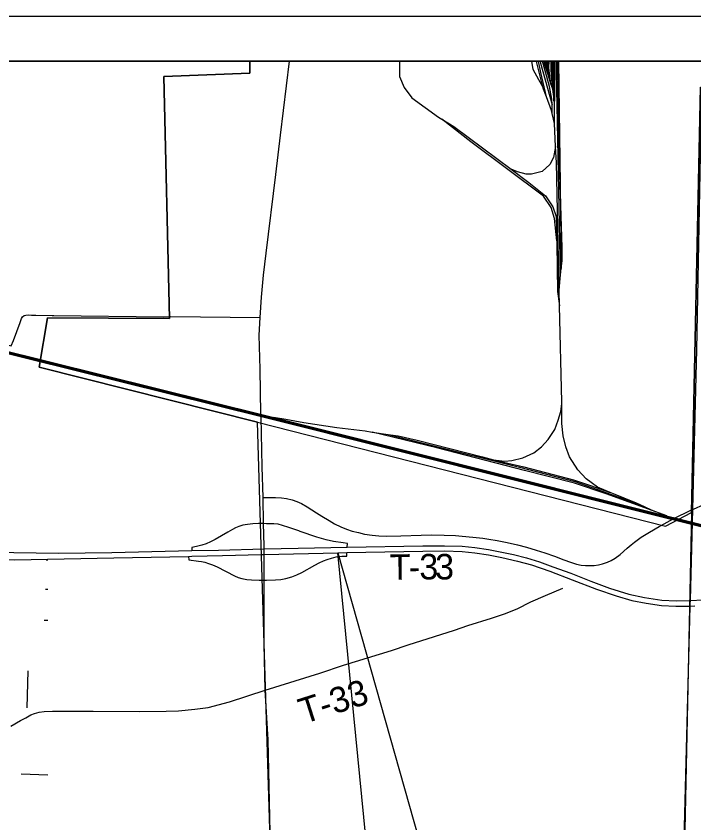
# Model space of a CAD drawing. Extents: x 0 to 34, y 0 to 22.
# Drawn here: x 11.47 to 12.978, y 8.768 to 10.565 of the extents above; entities that cross this region are included whole.
import ezdxf

# ---------------------------------------------------------------- set-up
doc = ezdxf.new("R2010")
doc.units = 0
for name, color, linetype in [('GM_X_City_Street', 7, 'Continuous'), ('GM_X_Corporation', 7, 'Continuous'), ('GM_X_County_Road', 7, 'Continuous'), ('GM_X_Interchange_Ramps', 7, 'Continuous'), ('GM_X_Rail_Line', 7, 'Continuous'), ('GM_X_State_Route', 7, 'Continuous'), ('GM_X_Township_Road', 7, 'Continuous'), ('GM_X_Township_Road_Text', 7, 'Continuous'), ('SH_Cut_Line', 7, 'Continuous'), ('SH_Data', 7, 'Continuous'), ('SH_Text', 7, 'Continuous')]:
    doc.layers.add(name, color=color, linetype=linetype)

msp = doc.modelspace()

# ---------------------------------------------------------------- linework, layer by layer
at = {"layer": 'GM_X_City_Street'}
for p, q in [((11.5364, 9.3535), (11.5404, 9.3535)), ((11.5349, 9.2884), (11.5404, 9.2884)), ((11.5323, 9.2196), (11.5404, 9.2197)), ((11.4943, 9.0239), (11.4963, 9.1064)), ((11.481, 8.877), (11.5404, 8.8752))]:
    msp.add_line(p, q, dxfattribs=at)
at = {"layer": 'GM_X_Corporation'}
for points in [[(12.0462, 8.3651), (12.0135, 9.4352), (12.0067, 9.6607), (11.5211, 9.7826), (11.5392, 9.8926), (11.8108, 9.8914), (11.7983, 10.4305), (11.9902, 10.4375), (11.9896, 10.4647), (7.3135, 10.4647)], [(12.9927, 10.4066), (12.9728, 9.4593), (12.9564, 8.6818), (13.0041, 8.7033)]]:
    msp.add_lwpolyline(points, dxfattribs=at)
msp.add_lwpolyline([(14.1135, 10.1047), (14.1135, 10.4647), (11.9896, 10.4647), (11.9902, 10.4375), (11.7983, 10.4305), (11.8108, 9.8914), (11.5392, 9.8926), (11.5211, 9.7826), (12.0067, 9.6607), (12.9148, 9.4291), (12.9728, 9.4593), (12.9927, 10.4066), (13.606, 10.4076), (13.6021, 10.2777), (13.6177, 10.1659), (13.6438, 10.0496), (13.6816, 9.9572), (13.6987, 9.9173), (13.7275, 9.9315), (13.7966, 9.9333), (13.8002, 10.1009)], close=True, dxfattribs=at)
at = {"layer": 'GM_X_County_Road'}
for p, q in [((11.8129, 9.8957), (12.013, 9.8935)), ((12.0219, 9.1706), (12.0217, 9.3086))]:
    msp.add_line(p, q, dxfattribs=at)
for points in [[(12.0146, 9.6789), (12.0128, 9.7784), (12.0108, 9.8542), (12.013, 9.8935), (12.0157, 9.9387), (12.0206, 9.9876), (12.0265, 10.0365), (12.0477, 10.2123), (12.0583, 10.2993), (12.0781, 10.4647)], [(10.902, 9.9729), (10.9315, 9.9638), (11.0075, 9.9439), (11.1043, 9.9193), (11.1751, 9.9018), (11.3776, 9.8519), (11.4209, 9.8404), (11.4583, 9.8308), (11.4637, 9.8421), (11.4784, 9.8822), (11.4819, 9.8915), (11.4838, 9.8954), (11.4875, 9.8977), (11.4912, 9.8986), (11.4971, 9.8994), (11.5037, 9.8991)], [(11.5037, 9.8991), (11.5133, 9.8989), (11.5495, 9.8981), (11.5534, 9.8981)], [(11.5534, 9.8981), (11.798, 9.8952), (11.8109, 9.8957), (11.8129, 9.8957)], [(12.0175, 9.5612), (12.0147, 9.672), (12.0146, 9.6789)], [(12.0215, 9.3853), (12.0205, 9.4348), (12.0192, 9.4926), (12.0175, 9.5612)], [(12.0217, 9.3086), (12.0218, 9.3657), (12.0216, 9.3783), (12.0215, 9.3853)], [(12.0238, 9.0638), (12.022, 9.1664), (12.0219, 9.1706)], [(12.0463, 8.2153), (12.0443, 8.3007), (12.0431, 8.3673), (12.0305, 8.953), (12.0238, 9.0638)]]:
    msp.add_lwpolyline(points, dxfattribs=at)
at = {"layer": 'GM_X_Interchange_Ramps'}
for points in [[(12.0092, 9.4344), (11.9967, 9.4338), (11.9848, 9.4329), (11.9745, 9.4308), (11.9656, 9.4283), (11.9578, 9.425), (11.9513, 9.4214), (11.941, 9.4156), (11.9126, 9.3994), (11.9025, 9.3937), (11.8927, 9.3898), (11.883, 9.3863), (11.8708, 9.3834), (11.8606, 9.3814), (11.8606, 9.3743)], [(12.0205, 9.4348), (12.0138, 9.4347), (12.0092, 9.4344)], [(12.1022, 9.4171), (12.0992, 9.4182), (12.0766, 9.4258), (12.0626, 9.4305), (12.0528, 9.433), (12.0433, 9.4337), (12.0266, 9.4342), (12.0205, 9.4348)], [(12.2063, 9.3819), (12.2069, 9.3902), (12.1979, 9.3915), (12.1763, 9.3947), (12.1597, 9.3984), (12.1391, 9.404), (12.1022, 9.4171)], [(11.8536, 9.3616), (11.8541, 9.3536), (11.8757, 9.3511), (11.8821, 9.3501), (11.8894, 9.3484), (11.8981, 9.3458), (11.9069, 9.3427), (11.917, 9.3383), (11.9557, 9.3183), (11.9639, 9.3146), (11.9721, 9.312), (11.983, 9.3098), (11.9937, 9.3091), (12.0104, 9.3085)], [(12.0217, 9.3086), (12.0266, 9.3086), (12.0471, 9.3093), (12.0586, 9.3104), (12.0701, 9.3125), (12.0832, 9.316), (12.0945, 9.3201), (12.1059, 9.3255), (12.1344, 9.3422), (12.1443, 9.3471), (12.1535, 9.3516), (12.1623, 9.3549), (12.1719, 9.3579), (12.182, 9.3602), (12.1945, 9.3617), (12.2057, 9.3622), (12.2061, 9.3701)], [(12.0104, 9.3085), (12.0152, 9.3083), (12.0217, 9.3086)]]:
    msp.add_lwpolyline(points, dxfattribs=at)
at = {"layer": 'GM_X_Rail_Line'}
for p, q in [((12.6465, 10.4567), (12.6466, 10.4647)), ((12.6487, 10.4499), (12.6465, 10.4567)), ((12.6487, 10.4499), (12.649, 10.4647)), ((12.6631, 10.4647), (12.6634, 10.4044)), ((12.6654, 10.4647), (12.6658, 10.3913)), ((12.6678, 10.4647), (12.6683, 10.3754)), ((12.6766, 10.4647), (12.6805, 10.1896)), ((12.6524, 10.4384), (12.6487, 10.4499)), ((12.6563, 10.4264), (12.6524, 10.4384)), ((12.6635, 10.4042), (12.6602, 10.4143)), ((12.6635, 10.4042), (12.6634, 10.4044)), ((12.6683, 10.3754), (12.6658, 10.3913)), ((12.6658, 10.3913), (12.6659, 10.3754)), ((12.6631, 10.3481), (12.6627, 10.3671)), ((12.6681, 10.3259), (12.6683, 10.3754)), ((12.6681, 10.3259), (12.6631, 10.3481)), ((12.6706, 10.2743), (12.6681, 10.3259)), ((12.6805, 10.1896), (12.6831, 10.0025)), ((12.6816, 9.9889), (12.6831, 10.0025)), ((12.6792, 9.9198), (12.6785, 9.9538)), ((12.2623, 9.6385), (12.2981, 9.6331)), ((12.9177, 9.4515), (12.8936, 9.461))]:
    msp.add_line(p, q, dxfattribs=at)
for points in [[(8.873, 10.4647), (9.6892, 10.2593), (10.5917, 10.0331), (11.1811, 9.8802), (12.0186, 9.6724), (12.8863, 9.4545), (13.1526, 9.3886), (13.8266, 9.2172), (14.1135, 9.147)], [(8.8821, 10.4647), (9.6898, 10.2615), (10.5923, 10.0354), (11.1817, 9.8825), (12.0192, 9.6747), (12.8869, 9.4568), (13.1532, 9.3908), (13.8271, 9.2194), (14.1135, 9.1494)], [(12.3235, 10.4647), (12.323, 10.4604), (12.3228, 10.4306), (12.3331, 10.406), (12.3501, 10.383), (12.4098, 10.3394), (12.4172, 10.335)], [(12.6424, 10.407), (12.6329, 10.423), (12.6205, 10.4455), (12.6174, 10.4647)], [(12.6424, 10.407), (12.6285, 10.4605), (12.6282, 10.4647)], [(12.6501, 10.3849), (12.6375, 10.4394), (12.6325, 10.4647)], [(12.636, 10.4647), (12.6365, 10.4603), (12.6627, 10.3671)], [(12.6627, 10.3671), (12.6624, 10.38), (12.6567, 10.4083), (12.6413, 10.4647)], [(12.6465, 10.4567), (12.6458, 10.4588), (12.6449, 10.4647)], [(12.6524, 10.4384), (12.651, 10.4493), (12.6513, 10.4647)], [(12.6563, 10.4264), (12.6534, 10.4494), (12.6536, 10.4647)], [(12.6602, 10.4143), (12.6557, 10.4496), (12.656, 10.4647)], [(12.6634, 10.4044), (12.6604, 10.4453), (12.6603, 10.4647)], [(12.6816, 9.9889), (12.6723, 10.4407), (12.6721, 10.4647)], [(12.6805, 10.1896), (12.6771, 10.2949), (12.6757, 10.4647)], [(12.6602, 10.4143), (12.657, 10.4241), (12.6563, 10.4264)], [(9.1167, 10.404), (9.1537, 10.3972), (9.6904, 10.2638), (10.5928, 10.0376), (11.1823, 9.8847), (12.0197, 9.6769), (12.8874, 9.459), (13.1538, 9.3931), (13.8277, 9.2217), (14.1135, 9.1518)], [(12.6501, 10.3849), (12.6437, 10.4017), (12.6424, 10.407)], [(12.6658, 10.3913), (12.6642, 10.4017), (12.6635, 10.4042)], [(12.6631, 10.3481), (12.6616, 10.3547), (12.6501, 10.3849)], [(12.6729, 10.0644), (12.6677, 10.1139), (12.6605, 10.1388), (12.6438, 10.1637), (12.4816, 10.2851), (12.4172, 10.335)], [(12.4172, 10.335), (12.4442, 10.3192), (12.5714, 10.2239)], [(12.6706, 10.2743), (12.6658, 10.2502), (12.6578, 10.2342), (12.6405, 10.2188), (12.6168, 10.2129), (12.6047, 10.2125), (12.5859, 10.218), (12.5714, 10.2239)], [(12.6785, 9.9538), (12.6723, 10.2378), (12.6706, 10.2743)], [(12.5714, 10.2239), (12.6109, 10.1944), (12.6481, 10.1643), (12.6645, 10.1397), (12.6714, 10.1185), (12.6729, 10.0644)], [(12.6831, 10.0025), (12.685, 10.0195), (12.6849, 10.0493), (12.6805, 10.1896)], [(12.6729, 10.0644), (12.6731, 10.0573), (12.6746, 9.9518), (12.6792, 9.9198)], [(12.6785, 9.9538), (12.6806, 9.9801), (12.6816, 9.9889)], [(12.6841, 9.7022), (12.6841, 9.7056), (12.6792, 9.9198)], [(12.5324, 9.5769), (12.5577, 9.5738), (12.5731, 9.5749), (12.5975, 9.5811), (12.6218, 9.5924), (12.6388, 9.6055), (12.6538, 9.6218), (12.6687, 9.6444), (12.6765, 9.6651), (12.6823, 9.6843), (12.6841, 9.7022)], [(12.7918, 9.5037), (12.7639, 9.5155), (12.7384, 9.5342), (12.7203, 9.5546), (12.7017, 9.5836), (12.6935, 9.6057), (12.6875, 9.6303), (12.6844, 9.6574), (12.6841, 9.7022)], [(12.0423, 9.6713), (12.0699, 9.6671), (12.1097, 9.6598), (12.1835, 9.6487), (12.2465, 9.6409), (12.2623, 9.6385)], [(12.8936, 9.461), (12.7831, 9.5007), (12.7126, 9.5245), (12.6011, 9.5526), (12.4064, 9.6033), (12.2623, 9.6385)], [(12.2981, 9.6331), (12.3817, 9.6125), (12.59, 9.56), (12.713, 9.5282), (12.7634, 9.5104), (12.8587, 9.4765)], [(12.2981, 9.6331), (12.3198, 9.6298), (12.3626, 9.6205), (12.5075, 9.5832), (12.5324, 9.5769)], [(12.5324, 9.5769), (12.5382, 9.5754), (12.6, 9.5606), (12.7104, 9.5322), (12.7478, 9.5196), (12.7918, 9.5037)], [(12.8587, 9.4765), (12.8509, 9.4801), (12.7992, 9.5006), (12.7918, 9.5037)], [(12.8936, 9.461), (12.8826, 9.4654), (12.8587, 9.4765)]]:
    msp.add_lwpolyline(points, dxfattribs=at)
msp.add_lwpolyline([(14.1135, 5.8645), (14.1135, 10.4074), (12.9952, 10.4123), (12.9843, 9.8218), (12.975, 9.4666), (12.9697, 9.2637), (12.9695, 9.2552), (12.9694, 9.2509), (12.9542, 8.6724), (12.9304, 7.7644), (12.9222, 7.4711), (12.9186, 7.3231), (12.9183, 7.3117), (12.9181, 7.3048), (12.8807, 5.8723), (13.2678, 5.8695), (13.384, 5.8688), (13.5036, 5.8681)], close=True, dxfattribs=at)
at = {"layer": 'GM_X_State_Route'}
for points in [[(11.8606, 9.3743), (11.9201, 9.3757), (12.0216, 9.3783), (12.0977, 9.3796), (12.2063, 9.3819)], [(12.2063, 9.3819), (12.3751, 9.3854), (12.4231, 9.3854), (12.4624, 9.384), (12.4908, 9.3815), (12.5212, 9.377), (12.5507, 9.371), (12.5764, 9.3658), (12.6055, 9.3584), (12.6343, 9.3497), (12.6646, 9.3383), (12.7041, 9.3238), (12.7492, 9.3064), (12.7901, 9.2909), (12.8334, 9.2775), (12.8681, 9.2702), (12.9067, 9.2643), (12.9385, 9.2624), (12.9681, 9.263), (12.9699, 9.2631), (12.9988, 9.2649)], [(10.8998, 9.3606), (10.9068, 9.3605), (11.024, 9.3592), (11.1544, 9.3576), (11.2517, 9.3564), (11.3026, 9.3557), (11.3789, 9.3549), (11.466, 9.3541), (11.6874, 9.3586), (11.8536, 9.3616), (11.8607, 9.3617), (11.929, 9.3638), (12.0148, 9.3655)], [(10.9061, 9.3763), (10.9067, 9.3763), (11.0227, 9.3749), (11.1532, 9.3734), (11.2505, 9.3722), (11.3013, 9.3715), (11.3046, 9.3714), (11.3776, 9.3706), (11.4648, 9.3699), (11.5638, 9.3685), (11.6824, 9.3704), (11.8606, 9.3743)], [(12.0148, 9.3655), (12.0218, 9.3657), (12.186, 9.3696)], [(12.186, 9.3696), (12.2061, 9.3701), (12.3749, 9.3735), (12.4229, 9.3736), (12.4622, 9.3722), (12.4906, 9.3697), (12.521, 9.3652), (12.5505, 9.3592), (12.5859, 9.3506), (12.6168, 9.3424), (12.6578, 9.3286), (12.7076, 9.309), (12.7616, 9.2886), (12.8053, 9.2734), (12.8398, 9.2636), (12.8718, 9.257), (12.9065, 9.2525), (12.9383, 9.2505), (12.9696, 9.2504), (12.9806, 9.2514)]]:
    msp.add_lwpolyline(points, dxfattribs=at)
at = {"layer": 'GM_X_Township_Road'}
for points in [[(12.0192, 9.4926), (12.032, 9.4929), (12.0472, 9.493), (12.0601, 9.492), (12.0713, 9.4903), (12.084, 9.4872), (12.0948, 9.4835), (12.1048, 9.4791), (12.1176, 9.472), (12.138, 9.4588), (12.1504, 9.4509), (12.1661, 9.4412), (12.1785, 9.434), (12.1921, 9.4277), (12.2052, 9.4225), (12.2174, 9.418), (12.2319, 9.4144), (12.2449, 9.411), (12.2621, 9.4087), (12.2773, 9.4073), (12.2934, 9.4065), (12.3258, 9.4075), (12.3715, 9.4089), (12.3932, 9.4095), (12.4225, 9.4091), (12.4476, 9.4078), (12.4624, 9.4068), (12.4859, 9.4046), (12.5086, 9.402), (12.5222, 9.4), (12.5404, 9.3969), (12.5626, 9.3924), (12.5853, 9.3869), (12.6057, 9.3818), (12.6272, 9.3756), (12.6466, 9.3695), (12.6677, 9.3619), (12.6887, 9.3542), (12.7034, 9.3487), (12.717, 9.3442), (12.7272, 9.3421), (12.7368, 9.341), (12.7453, 9.3409), (12.7562, 9.3414), (12.7662, 9.343), (12.7747, 9.345), (12.7857, 9.3486), (12.7941, 9.3525), (12.8033, 9.3579), (12.8139, 9.3659), (12.83, 9.3798), (12.8388, 9.387)], [(12.9771, 9.4669), (13.0001, 9.4774)], [(12.9058, 9.4305), (12.9185, 9.4377), (12.9324, 9.4455), (12.973, 9.465), (12.9752, 9.4661), (12.9771, 9.4669)], [(12.8388, 9.387), (12.8459, 9.393), (12.8611, 9.404), (12.8792, 9.4152), (12.9011, 9.4279), (12.9058, 9.4305)], [(12.0238, 9.0638), (12.1458, 9.1017), (12.1984, 9.1194), (12.3049, 9.1519), (12.3426, 9.1642), (12.4008, 9.1831), (12.4454, 9.1974), (12.475, 9.2074), (12.5277, 9.2239), (12.5567, 9.2336), (12.5846, 9.2449), (12.6156, 9.26), (12.6479, 9.2743), (12.6867, 9.2908)], [(11.4579, 8.9831), (11.479, 8.9959), (11.491, 9.0023), (11.5021, 9.0084), (11.5107, 9.0116), (11.5208, 9.0145), (11.5321, 9.0161), (11.5506, 9.0168), (11.6413, 9.0166), (11.7441, 9.016), (11.8037, 9.0167), (11.8309, 9.0178), (11.8675, 9.021), (11.8973, 9.0252), (11.9442, 9.0379), (12.0238, 9.0638)]]:
    msp.add_lwpolyline(points, dxfattribs=at)
at = {"layer": 'SH_Cut_Line'}
msp.add_lwpolyline([(14.1135, 10.4647), (8.6408, 10.4647)], dxfattribs=at)
at = {"layer": 'SH_Data'}
for p, q in [((7.2135, 10.5647), (14.2135, 10.5647)), ((7.3135, 10.4647), (14.1135, 10.4647))]:
    msp.add_line(p, q, dxfattribs=at)
at = {"layer": 'SH_Text'}
msp.add_lwpolyline([(12.3328, 7.875), (12.186, 9.3696), (12.6083, 7.8736)], close=True, dxfattribs=at)

# ---------------------------------------------------------------- texts
at = {"layer": 'GM_X_Township_Road_Text'}
for s, height, rotation, p in [('T', 0.0568, 0.7886, (12.3015, 9.3091)), ('3', 0.0568, 0.5724, (12.3673, 9.31)), ('3', 0.0568, 359.6878, (12.402, 9.3103)), ('-', 0.0568, 0.7338, (12.344, 9.3097)), ('T-33', 0.05682, 17.6537, (12.1096, 8.9878))]:
    msp.add_text(s, height=height, rotation=rotation, dxfattribs=at).set_placement(p)

doc.saveas('drawing.dxf')
